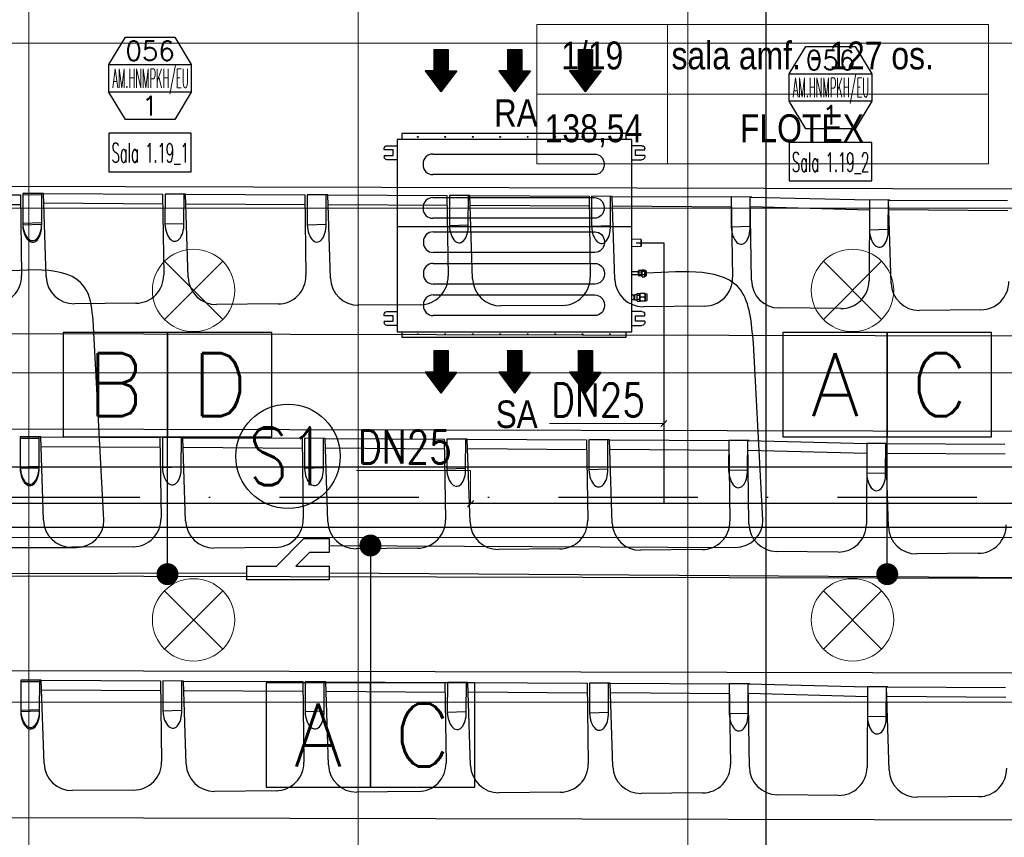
# Model space of a CAD drawing. Header units: millimetres. Extents: x -32221 to 212500, y 31663 to 93766.
# Tile 288 of 340: x 82666 to 86252, y 57621 to 60599. Entities that reach past the tile are written whole.
import ezdxf
from ezdxf.enums import TextEntityAlignment as Align

# ---------------------------------------------------------------- set-up
doc = ezdxf.new("R2010")
doc.units = ezdxf.units.MM
doc.linetypes.add('DASHDOTX2', pattern=[50.8, 25.4, -12.7, 0, -12.7])
for name, color, linetype in [('DVM_INDOOR', 104, 'Continuous'), ('DVM_INOUT_MARK', 3, 'Continuous'), ('DVM_INOUT_NAME', 7, 'Continuous'), ('DVM_JOINT', 1, 'Continuous'), ('DVM_PIPE', 3, 'Continuous'), ('DVM_PIPE_MARK', 6, 'Continuous'), ('osie', 250, 'Continuous'), ('Sciany', 250, 'Continuous'), ('skropliny', 5, 'Continuous'), ('Wyposazenie', 250, 'Continuous')]:
    doc.layers.add(name, color=color, linetype=linetype)
for name, color, linetype, lineweight in [('DVM_PMAT_MARK', 6, 'Continuous', 25), ('kasetony', 42, 'Continuous', 5), ('lampy', 30, 'Continuous', 9), ('opis', 250, 'Continuous', 15), ('Opisy', 250, 'Continuous', 13)]:
    doc.layers.add(name, color=color, linetype=linetype, lineweight=lineweight)
doc.styles.add('DVM_DEFAULT', font='romans.shx', dxfattribs={"bigfont": 'whgtxt.shx'})
doc.styles.get("Standard").update_dxf_attribs({"font": 'ARIALN.TTF'})

# ---------------------------------------------------------------- blocks, each defined once
blk = doc.blocks.new('INOUT_MARK')
at = {"layer": 'DVM_INOUT_MARK', "color": 0}
for p, q in [((-600, 1560), (600, 1560)), ((600, 1160), (-600, 1160))]:
    blk.add_line(p, q, dxfattribs=at)
blk.add_lwpolyline([(-360, 1960), (360, 1960), (600, 1560), (600, 1160), (360, 760), (-360, 760), (-600, 1160), (-600, 1560), (-360, 1960)], dxfattribs=at)
at = {"layer": 'DVM_INOUT_NAME'}
blk.add_lwpolyline([(-600, 0), (600, 0), (600, 560), (-600, 560)], close=True, dxfattribs=at)
at = {"layer": 'DVM_INOUT_MARK', "color": 0, "style": 'DVM_DEFAULT'}
for tag, p in [('CAP', (0, 1760)), ('NO', (0, 960))]:
    blk.add_attdef(tag, text='', height=280, dxfattribs=at).set_placement(p, align=Align.MIDDLE_CENTER)
for tag, width, p, p2 in [('MNAME', 0.53094, (-549, 1220), (563, 1220)), ('QTY', 0.517418, (710, 1220), (1089, 1220))]:
    blk.add_attdef(tag, text='', height=280, dxfattribs=dict(at, width=width)).set_placement(p, p2, align=Align.FIT)
at = {"layer": 'DVM_INOUT_NAME', "style": 'DVM_DEFAULT', "width": 1.097081}
blk.add_attdef('INAME', text='', height=280, dxfattribs=at).set_placement((-562, 134), (564, 134), align=Align.FIT)
blk = doc.blocks.new('AC_RF')
at = {"layer": 'DVM_JOINT'}
blk.add_lwpolyline([(-150, 25), (-150, -25), (-42.3, -25), (57.7, -125), (150, -125), (150, -75), (78.4, -75), (28.4, -25), (150, -25), (150, 25), (-150, 25)], dxfattribs=at)
blk = doc.blocks.new('PIPE_MARK_LG')
at = {"layer": 'DVM_PIPE_MARK', "color": 0}
for p, q in [((0, 190), (-380, 190)), ((-380, 190), (-380, -190)), ((380, 190), (0, 190)), ((0, 190), (0, -190)), ((0, -190), (0, 190)), ((380, -190), (380, 190)), ((-380, -190), (0, -190)), ((0, -190), (380, -190))]:
    blk.add_line(p, q, dxfattribs=at)
at = {"layer": 'DVM_PIPE_MARK', "color": 0, "style": 'DVM_DEFAULT'}
for tag, p in [('L', (-190, 0)), ('G', (190, 0))]:
    blk.add_attdef(tag, text='', height=230, dxfattribs=at).set_placement(p, align=Align.MIDDLE)
blk = doc.blocks.new('PMAT_MARK')
at = {"layer": 'DVM_PMAT_MARK'}
blk.add_circle((0, 0), 190, dxfattribs=at)
at = {"layer": 'DVM_PMAT_MARK', "style": 'DVM_DEFAULT', "width": 0.8}
blk.add_attdef('$SYM', text='', height=210, dxfattribs=at).set_placement((0, 0), align=Align.MIDDLE)
blk = doc.blocks.new('Direction')
at = {"layer": 'DVM_INDOOR', "color": 1}
for p, q in [((-35, 693.8), (35, 693.8)), ((-35, 693.8), (-35, 588.8)), ((35, 693.8), (35, 588.8)), ((-35, 588.8), (-77, 588.8)), ((-77, 588.8), (0, 487.3)), ((77, 588.8), (0, 487.3)), ((35, 588.8), (77, 588.8))]:
    blk.add_line(p, q, dxfattribs=at)
blk = doc.blocks.new('ID_D_G_D_1_T')
at = {"layer": 'DVM_INDOOR'}
h = blk.add_hatch(dxfattribs=at)
h.set_pattern_fill('ANSI31', color=1, scale=0.75)
h.set_pattern_definition([(45, (-97.4602, 125.541), (-1.683798, 1.683798), [])])
h.paths.add_polyline_path([(-265.5, 522.6), (-207.8, 598.7), (-239.3, 598.7), (-239.3, 677.4), (-291.8, 677.4), (-291.8, 598.7), (-323.3, 598.7)])
h = blk.add_hatch(dxfattribs=at)
h.set_pattern_fill('ANSI31', color=1, scale=0.75)
h.set_pattern_definition([(45, (2.5398, 125.541), (-1.683798, 1.683798), [])])
h.paths.add_polyline_path([(2.5, 522.6), (60.3, 598.7), (28.8, 598.7), (28.8, 677.4), (-23.7, 677.4), (-23.7, 598.7), (-55.2, 598.7)])
h = blk.add_hatch(dxfattribs=at)
h.set_pattern_fill('ANSI31', color=1, scale=0.75)
h.set_pattern_definition([(45, (102.5398, 125.541), (-1.683798, 1.683798), [])])
h.paths.add_polyline_path([(260.1, 522.6), (317.8, 598.7), (286.3, 598.7), (286.3, 677.4), (233.8, 677.4), (233.8, 598.7), (202.3, 598.7)])
h = blk.add_hatch(dxfattribs=at)
h.set_pattern_fill('ANSI31', color=1, scale=0.75)
h.set_pattern_definition([(45, (-97.4602, -971.7816), (-1.683798, 1.683798), [])])
h.paths.add_polyline_path([(-265.5, -574.8), (-207.8, -498.6), (-239.3, -498.6), (-239.3, -419.9), (-291.8, -419.9), (-291.8, -498.6), (-323.3, -498.6)])
h = blk.add_hatch(dxfattribs=at)
h.set_pattern_fill('ANSI31', color=1, scale=0.75)
h.set_pattern_definition([(45, (2.5398, -971.7816), (-1.683798, 1.683798), [])])
h.paths.add_polyline_path([(2.5, -574.8), (60.3, -498.6), (28.8, -498.6), (28.8, -419.9), (-23.7, -419.9), (-23.7, -498.6), (-55.2, -498.6)])
h = blk.add_hatch(dxfattribs=at)
h.set_pattern_fill('ANSI31', color=1, scale=0.75)
h.set_pattern_definition([(45, (102.5398, -971.7816), (-1.683798, 1.683798), [])])
h.paths.add_polyline_path([(260.1, -574.8), (317.8, -498.6), (286.3, -498.6), (286.3, -419.9), (233.8, -419.9), (233.8, -498.6), (202.3, -498.6)])
at = {"layer": 'DVM_INDOOR', "color": 0}
for p, q in [((409, 371), (-408.6, 371)), ((-408.6, 371), (-408.6, 349.2)), ((409, 349.2), (409, 371)), ((-462.2, 326.6), (-424.9, 326.6)), ((-424.9, 349.2), (-424.9, -350.8)), ((429, 349.2), (-424.9, 349.2)), ((429, 275.6), (429, 349.2)), ((466.4, 326.6), (429, 326.6)), ((-472.2, 311.1), (-472.2, 316.6)), ((-439.2, 311.1), (-472.2, 311.1)), ((-472.2, 291.1), (-472.2, 285.6)), ((-472.2, 291.1), (-439.2, 291.1)), ((-439.2, 291.1), (-439.2, 311.1)), ((-295.6, 296.3), (293.4, 296.3)), ((443.3, 291.1), (443.3, 311.1)), ((443.3, 311.1), (476.4, 311.1)), ((473.4, 291.1), (443.3, 291.1)), ((476.4, 291.1), (473.4, 291.1)), ((476.4, 311.1), (476.4, 316.6)), ((476.4, 291.1), (476.4, 285.6)), ((-424.9, 275.6), (-462.2, 275.6)), ((-330.7, 261.2), (-330.7, 256.2)), ((328.5, 261.2), (328.5, 256.2)), ((429, -350.8), (429, 275.6)), ((429, 275.6), (466.4, 275.6)), ((293.4, 221.1), (-295.6, 221.1)), ((-295.6, 137.3), (293.4, 137.3)), ((-330.7, 102.2), (-330.7, 97.2)), ((328.5, 102.2), (328.5, 97.2)), ((293.4, 62.1), (-295.6, 62.1)), ((429, 31.3), (-424.9, 31.3)), ((-294.4, 12.9), (294.6, 12.9)), ((-329.5, -22.2), (-329.5, -27.2)), ((329.8, -22.2), (329.8, -27.2)), ((462.8, -14.8), (429, -13.6)), ((462.8, -14.8), (462.8, -27.3)), ((462.8, -27.3), (462.8, -39.9)), ((463.8, -15.8), (463.8, -38.9)), ((294.6, -62.3), (-294.4, -62.3)), ((429, -41.1), (462.8, -39.9)), ((-294.4, -102.1), (294.6, -102.1)), ((-329.5, -137.2), (-329.5, -142.2)), ((329.8, -137.2), (329.8, -142.2)), ((453.4, -133.2), (429, -133)), ((429, -142.7), (453.4, -142.7)), ((429, -142.7), (453.4, -142.7)), ((453.4, -130.3), (453.4, -130.8)), ((453.4, -137.4), (453.4, -130.8)), ((453.4, -137.4), (453.4, -130.8)), ((453.4, -142.7), (453.4, -133.2)), ((453.4, -142.7), (453.4, -133.2)), ((453.4, -142.7), (453.4, -133.2)), ((453.4, -137.4), (453.4, -138.4)), ((453.4, -145), (453.4, -138.4)), ((465.4, -128.1), (454.7, -128.1)), ((454.7, -133), (465.4, -133)), ((465.4, -142.8), (454.7, -142.8)), ((466.8, -126), (465.4, -127.4)), ((465.4, -128.2), (465.4, -127.4)), ((465.4, -148.4), (465.4, -128.2)), ((467.6, -125.3), (475.7, -125.3)), ((467.6, -130.2), (475.7, -130.2)), ((467.6, -142.8), (475.7, -142.8)), ((477.9, -127.4), (476.5, -126)), ((483.4, -130.4), (477.9, -127.4)), ((477.9, -128.2), (477.9, -127.4)), ((477.9, -148.4), (477.9, -128.2)), ((483.4, -145.4), (483.4, -130.4)), ((294.6, -177.3), (-294.4, -177.3)), ((453.4, -145), (453.4, -145.5)), ((465.4, -147.7), (454.7, -147.7)), ((465.4, -148.4), (466.8, -149.8)), ((467.6, -150.5), (475.7, -150.5)), ((476.5, -149.8), (477.9, -148.4)), ((477.9, -148.4), (483.4, -145.4)), ((448.6, -218.9), (448.6, -212)), ((448.6, -212), (458.6, -212)), ((458.6, -212), (458.6, -218.9)), ((459.4, -212.2), (458.9, -212.7)), ((458.9, -238.7), (458.9, -212.7)), ((476.3, -212.2), (461.5, -212.2)), ((476.3, -212.2), (461.5, -212.2)), ((478.9, -212.7), (478.4, -212.2)), ((484.9, -213.7), (478.9, -212.7)), ((478.9, -238.7), (478.9, -212.7)), ((484.9, -237.7), (484.9, -213.7)), ((-294.4, -217.1), (294.6, -217.1)), ((438.3, -218), (429, -217.9)), ((429, -233.9), (438.3, -233.9)), ((429, -233.9), (438.3, -233.9)), ((440.3, -216.4), (438.3, -218)), ((438.3, -225.9), (438.3, -218)), ((438.3, -233.9), (438.3, -218)), ((438.3, -233.9), (438.3, -225.9)), ((438.3, -233.9), (440.3, -235.4)), ((448.6, -216.4), (440.3, -216.4)), ((440.3, -235.4), (440.3, -216.4)), ((440.3, -235.4), (448.6, -235.4)), ((458.6, -218.9), (448.6, -218.9)), ((448.6, -232.8), (448.6, -218.9)), ((448.6, -232.8), (458.6, -232.8)), ((448.6, -239.7), (448.6, -232.8)), ((448.6, -239.7), (458.6, -239.7)), ((458.9, -216.3), (458.6, -216.3)), ((458.6, -218.9), (458.6, -232.8)), ((458.6, -232.8), (458.6, -239.7)), ((458.6, -235.3), (458.9, -235.3)), ((458.9, -238.7), (459.4, -239.2)), ((476.3, -225.7), (461.5, -225.7)), ((476.3, -239.2), (461.5, -239.2)), ((478.4, -239.2), (478.9, -238.7)), ((478.9, -238.7), (484.9, -237.7)), ((-462.2, -277.2), (-424.9, -277.2)), ((-329.5, -252.2), (-329.5, -257.2)), ((329.8, -252.2), (329.8, -257.2)), ((466.4, -277.2), (429, -277.2)), ((-472.2, -292.7), (-472.2, -287.2)), ((-439.2, -292.7), (-472.2, -292.7)), ((-472.2, -312.7), (-472.2, -318.2)), ((-472.2, -312.7), (-439.2, -312.7)), ((-439.2, -312.7), (-439.2, -292.7)), ((294.6, -292.3), (-294.4, -292.3)), ((443.3, -312.7), (443.3, -292.7)), ((443.3, -292.7), (476.4, -292.7)), ((473.4, -312.7), (443.3, -312.7)), ((476.4, -312.7), (473.4, -312.7)), ((476.4, -292.7), (476.4, -287.2)), ((476.4, -312.7), (476.4, -318.2)), ((-424.9, -328.2), (-462.2, -328.2)), ((-424.9, -350.8), (429, -350.8)), ((-408.6, -350.8), (-408.6, -371)), ((409, -371), (409, -351.3)), ((429, -328.2), (466.4, -328.2)), ((-408.6, -371), (-408.1, -371)), ((-408.1, -371), (409, -371))]:
    blk.add_line(p, q, dxfattribs=at)
for centre in [(-349.9, 358.4), (-249.9, 358.4), (-149.9, 358.4), (-49.9, 358.4), (50.1, 358.4), (150.1, 358.4), (250.1, 358.4), (350.1, 358.4), (-349.9, -360), (-249.9, -360), (-149.9, -360), (-49.9, -360), (50.1, -360), (150.1, -360), (250.1, -360), (350.1, -360)]:
    blk.add_circle(centre, 1.6, dxfattribs=at)
at = {"layer": 'DVM_INDOOR', "color": 0, "extrusion": (0, 0, -1)}
for centre, radius, start, end in [((462.2, 316.6), 10, 0, 90), ((-466.4, 316.6), 10, 90, 180), ((-293.4, 261.2), 35.1, 90, 180), ((462.2, 285.6), 10, 270, 0), ((-293.4, 256.2), 35.1, 180, 270), ((-466.4, 285.6), 10, 180, 270), ((-293.4, 102.2), 35.1, 90, 180), ((-293.4, 97.2), 35.1, 180, 270), ((-294.6, -22.2), 35.1, 90, 180), ((-294.6, -27.2), 35.1, 180, 270), ((-294.6, -137.2), 35.1, 90, 180), ((-294.6, -142.2), 35.1, 180, 270), ((-294.6, -252.2), 35.1, 90, 180), ((462.2, -287.2), 10, 0, 90), ((-294.6, -257.2), 35.1, 180, 270), ((-466.4, -287.2), 10, 90, 180), ((462.2, -318.2), 10, 270, 0), ((-466.4, -318.2), 10, 180, 270), ((-409.5, -351.3), 0.5, 360, 90)]:
    blk.add_arc(centre, radius, start, end, dxfattribs=at)
at = {"layer": 'DVM_INDOOR', "color": 0}
for centre, radius, start, end in [((-295.6, 261.2), 35.1, 90, 180), ((-295.6, 256.2), 35.1, 180, 270), ((-295.6, 102.2), 35.1, 90, 180), ((-295.6, 97.2), 35.1, 180, 270), ((-294.4, -22.2), 35.1, 90, 180), ((-294.4, -27.2), 35.1, 180, 270), ((462.8, -15.8), 1, 0, 88.2), ((462.8, -38.9), 1, 271.8, 0), ((-294.4, -137.2), 35.1, 90, 180), ((-294.4, -142.2), 35.1, 180, 270), ((-294.4, -252.2), 35.1, 90, 180), ((-294.4, -257.2), 35.1, 180, 270)]:
    blk.add_arc(centre, radius, start, end, dxfattribs=at)
for points, knots in [([(454.7, -128.1), (454.7, -128.1), (454.6, -128.1), (454.4, -128.1), (454, -128.3), (453.7, -128.5), (453.6, -128.8), (453.5, -129.1), (453.4, -129.4), (453.4, -129.8), (453.4, -130.1), (453.4, -130.3)], [0, 0, 0, 0, 0.000013, 0.069041, 0.139275, 0.284826, 0.389711, 0.496275, 0.619531, 0.743075, 1, 1, 1, 1]), ([(453.4, -130.8), (453.4, -131), (453.4, -131.3), (453.4, -131.7), (453.5, -132), (453.6, -132.3), (453.8, -132.6), (454.1, -132.9), (454.4, -133), (454.6, -133), (454.7, -133), (454.7, -133)], [0, 0, 0, 0, 0.239182, 0.362776, 0.485496, 0.613466, 0.749358, 0.877858, 0.939112, 0.970034, 1, 1, 1, 1]), ([(454.7, -133), (454.7, -133), (454.6, -133), (454.4, -133.1), (454.1, -133.3), (453.8, -133.8), (453.6, -134.3), (453.5, -134.9), (453.4, -135.6), (453.4, -136.4), (453.4, -137), (453.4, -137.4)], [0, 0, 0, 0, 0.029886, 0.060825, 0.121941, 0.2487, 0.371948, 0.49607, 0.618809, 0.742992, 1, 1, 1, 1]), ([(453.4, -138.4), (453.4, -138.8), (453.4, -139.4), (453.4, -140.2), (453.5, -140.8), (453.6, -141.5), (453.8, -142.1), (454.1, -142.5), (454.4, -142.8), (454.6, -142.8), (454.7, -142.8), (454.7, -142.8)], [0, 0, 0, 0, 0.239, 0.36254, 0.485088, 0.61328, 0.74929, 0.877829, 0.939097, 0.970051, 1, 1, 1, 1]), ([(454.7, -142.8), (454.6, -142.8), (454.5, -142.8), (454.3, -142.9), (454, -143), (453.7, -143.3), (453.6, -143.5), (453.5, -143.8), (453.4, -144.1), (453.4, -144.5), (453.4, -144.8), (453.4, -145)], [0, 0, 0, 0, 0.033947, 0.069512, 0.139705, 0.28517, 0.390004, 0.496517, 0.619714, 0.743198, 1, 1, 1, 1]), ([(467.6, -125.3), (466.6, -126.1), (465.9, -126.9), (465.9, -128.6), (466.6, -129.4), (467.6, -130.2)], [0, 0, 0, 0, 0.5, 0.5, 1, 1, 1, 1]), ([(467.6, -130.2), (467.1, -131.2), (466.7, -132.2), (466.1, -134.3), (465.9, -135.4), (465.9, -138.7), (466.6, -140.8), (467.6, -142.8)], [0, 0, 0, 0, 0.25, 0.25, 0.5, 0.5, 1, 1, 1, 1]), ([(467.6, -142.8), (467.1, -143.4), (466.7, -144), (466.1, -145.3), (465.9, -146), (465.9, -148), (466.6, -149.3), (467.6, -150.5)], [0, 0, 0, 0, 0.25, 0.25, 0.5, 0.5, 1, 1, 1, 1]), ([(475.7, -130.2), (476.7, -129.4), (477.4, -128.6), (477.4, -126.9), (476.7, -126.1), (475.7, -125.3)], [0, 0, 0, 0, 0.5, 0.5, 1, 1, 1, 1]), ([(475.7, -142.8), (476.2, -141.8), (476.6, -140.8), (477.2, -138.7), (477.4, -137.6), (477.4, -134.3), (476.7, -132.2), (475.7, -130.2)], [0, 0, 0, 0, 0.25, 0.25, 0.5, 0.5, 1, 1, 1, 1]), ([(475.7, -150.5), (476.2, -149.9), (476.6, -149.3), (477.2, -148), (477.4, -147.3), (477.4, -145.3), (476.7, -144), (475.7, -142.8)], [0, 0, 0, 0, 0.25, 0.25, 0.5, 0.5, 1, 1, 1, 1]), ([(453.4, -145.5), (453.4, -145.7), (453.4, -146), (453.4, -146.4), (453.5, -146.7), (453.6, -147.1), (453.8, -147.4), (454.1, -147.6), (454.4, -147.7), (454.6, -147.7), (454.7, -147.7), (454.7, -147.7)], [0, 0, 0, 0, 0.239181, 0.362773, 0.485493, 0.613462, 0.749353, 0.877854, 0.939109, 0.970033, 1, 1, 1, 1]), ([(461.5, -212.2), (461.4, -212.2), (461.2, -212.2), (460.9, -212.2), (460.8, -212.2), (460.6, -212.2), (460.6, -212.2), (460.4, -212.2), (460.3, -212.2), (460.1, -212.2), (459.8, -212.2), (459.7, -212.2), (459.5, -212.2), (459.5, -212.2), (459.5, -212.2), (459.4, -212.2), (459.4, -212.2), (459.4, -212.2), (459.4, -212.2), (459.4, -212.2)], [0, 0, 0, 0, 0.125462, 0.125462, 0.250924, 0.250924, 0.313655, 0.313655, 0.376386, 0.501849, 0.501849, 0.752773, 0.752773, 0.878235, 0.878235, 0.940966, 0.972332, 0.972332, 1, 1, 1, 1]), ([(461.5, -225.7), (460.9, -224.7), (460.4, -223.6), (459.7, -221.4), (459.4, -220.2), (459.4, -216.6), (460.3, -214.4), (461.5, -212.2)], [0, 0, 0, 0, 0.25, 0.25, 0.5, 0.5, 1, 1, 1, 1]), ([(460.1, -212.2), (460.2, -212.2), (460.2, -212.2), (460.4, -212.2), (460.4, -212.2), (460.4, -212.2), (460.5, -212.2), (460.6, -212.2), (460.8, -212.2), (460.9, -212.2), (461.2, -212.2), (461.4, -212.2), (461.5, -212.2)], [0, 0, 0, 0, 0.181781, 0.181781, 0.249966, 0.249966, 0.318151, 0.454521, 0.454521, 0.72726, 0.72726, 1, 1, 1, 1]), ([(476.3, -225.7), (477, -224.7), (477.5, -223.6), (478.2, -221.4), (478.4, -220.2), (478.4, -216.6), (477.6, -214.4), (476.3, -212.2)], [0, 0, 0, 0, 0.25, 0.25, 0.5, 0.5, 1, 1, 1, 1]), ([(476.3, -212.2), (476.5, -212.2), (476.6, -212.2), (476.9, -212.2), (477.1, -212.2), (477.2, -212.2), (477.3, -212.2), (477.4, -212.2), (477.6, -212.2), (477.8, -212.2), (478, -212.2), (478.2, -212.2), (478.3, -212.2), (478.4, -212.2), (478.4, -212.2), (478.4, -212.2), (478.4, -212.2), (478.4, -212.2), (478.4, -212.2), (478.4, -212.2), (478.4, -212.2), (478.4, -212.2), (478.3, -212.2), (478.2, -212.2), (478, -212.2), (477.8, -212.2), (477.7, -212.2), (477.5, -212.2), (477.5, -212.2), (477.4, -212.2), (477.3, -212.2), (477.2, -212.2), (477.1, -212.2), (476.9, -212.2), (476.6, -212.2), (476.5, -212.2), (476.3, -212.2)], [0, 0, 0, 0, 0.0625, 0.0625, 0.125, 0.125, 0.15625, 0.15625, 0.1875, 0.25, 0.25, 0.375, 0.375, 0.4375, 0.4375, 0.46875, 0.484375, 0.484375, 0.5, 0.5, 0.5625, 0.5625, 0.625, 0.625, 0.75, 0.75, 0.8125, 0.8125, 0.828125, 0.828125, 0.84375, 0.875, 0.875, 0.9375, 0.9375, 1, 1, 1, 1]), ([(461.5, -239.2), (460.9, -238.2), (460.4, -237.1), (459.7, -234.9), (459.4, -233.7), (459.4, -230.1), (460.3, -227.9), (461.5, -225.7)], [0, 0, 0, 0, 0.25, 0.25, 0.5, 0.5, 1, 1, 1, 1]), ([(459.4, -239.2), (459.4, -239.2), (459.4, -239.2), (459.4, -239.2), (459.4, -239.2), (459.5, -239.2), (459.5, -239.2), (459.5, -239.2), (459.7, -239.2), (459.8, -239.2), (460.1, -239.2), (460.3, -239.2), (460.4, -239.2), (460.6, -239.2), (460.6, -239.2), (460.8, -239.2), (460.9, -239.2), (461.2, -239.2), (461.4, -239.2), (461.5, -239.2)], [0, 0, 0, 0, 0.027668, 0.027668, 0.059034, 0.121765, 0.121765, 0.247227, 0.247227, 0.498151, 0.498151, 0.623614, 0.686345, 0.686345, 0.749076, 0.749076, 0.874538, 0.874538, 1, 1, 1, 1]), ([(476.3, -239.2), (477, -238.2), (477.5, -237.1), (478.2, -234.9), (478.4, -233.7), (478.4, -230.1), (477.6, -227.9), (476.3, -225.7)], [0, 0, 0, 0, 0.25, 0.25, 0.5, 0.5, 1, 1, 1, 1]), ([(478.4, -239.2), (478.4, -239.2), (478.4, -239.2), (478.4, -239.2), (478.4, -239.2), (478.4, -239.2), (478.4, -239.2), (478.3, -239.2), (478.2, -239.2), (478, -239.2), (477.8, -239.2), (477.6, -239.2), (477.4, -239.2), (477.3, -239.2), (477.2, -239.2), (477.1, -239.2), (476.9, -239.2), (476.6, -239.2), (476.5, -239.2), (476.3, -239.2)], [0, 0, 0, 0, 0.027668, 0.027668, 0.059034, 0.121765, 0.121765, 0.247227, 0.247227, 0.498151, 0.498151, 0.623614, 0.686345, 0.686345, 0.749076, 0.749076, 0.874538, 0.874538, 1, 1, 1, 1])]:
    blk.add_open_spline(points, degree=3, knots=knots, dxfattribs=at)
for points in [[(467.6, -150.5), (467.3, -150.3), (467, -150), (466.8, -149.8)], [(476.5, -149.8), (476.3, -150), (476, -150.3), (475.7, -150.5)]]:
    blk.add_open_spline(points, degree=3, dxfattribs=at)
at = {"layer": 'DVM_INDOOR', "xscale": 0.75, "yscale": 0.75, "zscale": 0.75}
for p in [(-265.5, 157.1), (2.5, 157.1), (260.1, 157.1), (-265.5, -940.3), (2.5, -940.3), (260.1, -940.3)]:
    blk.add_blockref('Direction', p, dxfattribs=at)
at = {"layer": 'DVM_INDOOR', "color": 2}
for s, p in [('RA', (86.6, 365.9)), ('SA', (86.6, -731.4))]:
    blk.add_text(s, height=100, dxfattribs=at).set_placement(p, align=Align.BOTTOM_RIGHT)

msp = doc.modelspace()

# ---------------------------------------------------------------- linework, layer by layer
at = {"layer": 'DVM_PIPE'}
for points in [[(81615.46, 58676.521), (82873.086, 58676.521, 0.41421356), (82973.086, 58776.521), (82933.827, 59503.872)], [(83793.555, 58684.103), (85273.086, 58676.521, 0.41421356), (85373.086, 58776.521), (85338.336, 59420.327)], [(83793.555, 58583.711), (87977.405, 58556.79, 0.41421356), (88077.405, 58656.79), (88038.213, 59365.781)]]:
    msp.add_lwpolyline(points, format="xyb", dxfattribs=at)
msp.add_lwpolyline([(81615.46, 58579.334), (83493.555, 58583.711)], dxfattribs=at)
for points in [[(82933.827, 59503.872), (82911.563, 59609.195), (82549.561, 59675.378)], [(85338.336, 59420.327), (85292.12, 59613.987), (84949.561, 59675.378)]]:
    msp.add_spline(points, degree=3, dxfattribs=at)
at = {"layer": 'DVM_PIPE_MARK'}
for p, q in [((83204.504, 58579.334), (83204.504, 59079.334)), ((85825.991, 58579.334), (85825.991, 59079.334)), ((83943.555, 58683.711), (83943.555, 58183.711))]:
    msp.add_line(p, q, dxfattribs=at)
at = {"layer": 'DVM_PIPE_MARK', "const_width": 40}
for points in [[(83923.555, 58683.711, -1), (83963.555, 58683.711, -1), (83963.555, 58683.711, -1)], [(83184.504, 58579.334, -1), (83224.504, 58579.334, -1), (83224.504, 58579.334, -1)], [(85805.991, 58579.334, -1), (85845.991, 58579.334, -1), (85845.991, 58579.334, -1)]]:
    msp.add_lwpolyline(points, format="xyb", close=True, dxfattribs=at)
at = {"layer": 'kasetony'}
for p, q in [((82699.475, 60512.853), (82699.475, 61112.853)), ((82699.475, 61112.853), (82699.475, 60512.853)), ((83899.475, 60512.853), (83899.475, 61112.853)), ((83899.475, 61112.853), (83899.475, 60512.853)), ((85099.475, 60512.853), (85099.475, 61112.853)), ((85099.475, 61112.853), (85099.475, 60512.853)), ((81499.475, 60512.853), (82699.475, 60512.853)), ((82699.475, 60512.853), (81499.475, 60512.853)), ((82699.475, 60512.853), (83899.475, 60512.853)), ((82699.475, 59912.853), (82699.475, 60512.853)), ((82699.475, 60512.853), (82699.475, 59912.853)), ((83899.475, 60512.853), (82699.475, 60512.853)), ((83899.475, 60512.853), (85099.475, 60512.853)), ((83899.475, 59912.853), (83899.475, 60512.853)), ((83899.475, 60512.853), (83899.475, 59912.853)), ((85099.475, 60512.853), (83899.475, 60512.853)), ((85099.475, 60512.853), (86299.475, 60512.853)), ((85099.475, 59912.853), (85099.475, 60512.853)), ((85099.475, 60512.853), (85099.475, 59912.853)), ((86299.475, 60512.853), (85099.475, 60512.853)), ((81499.475, 59912.853), (82699.475, 59912.853)), ((82699.475, 59912.853), (81499.475, 59912.853)), ((82699.475, 59912.853), (83899.475, 59912.853)), ((82699.475, 59312.853), (82699.475, 59912.853)), ((82699.475, 59912.853), (82699.475, 59312.853)), ((83899.475, 59912.853), (82699.475, 59912.853)), ((83899.475, 59912.853), (85099.475, 59912.853)), ((83899.475, 59312.853), (83899.475, 59912.853)), ((83899.475, 59912.853), (83899.475, 59312.853)), ((85099.475, 59912.853), (83899.475, 59912.853)), ((85099.475, 59912.853), (86299.475, 59912.853)), ((85099.475, 59312.853), (85099.475, 59912.853)), ((85099.475, 59912.853), (85099.475, 59312.853)), ((86299.475, 59912.853), (85099.475, 59912.853)), ((81499.475, 59312.853), (82699.475, 59312.853)), ((82699.475, 59312.853), (81499.475, 59312.853)), ((82699.475, 59312.853), (83899.475, 59312.853)), ((82699.475, 58712.853), (82699.475, 59312.853)), ((82699.475, 59312.853), (82699.475, 58712.853)), ((83899.475, 59312.853), (82699.475, 59312.853)), ((83899.475, 59312.853), (85099.475, 59312.853)), ((83899.475, 58712.853), (83899.475, 59312.853)), ((83899.475, 59312.853), (83899.475, 58712.853)), ((85099.475, 59312.853), (83899.475, 59312.853)), ((85099.475, 59312.853), (86299.475, 59312.853)), ((85099.475, 58712.853), (85099.475, 59312.853)), ((85099.475, 59312.853), (85099.475, 58712.853)), ((86299.475, 59312.853), (85099.475, 59312.853)), ((81499.475, 58712.853), (82699.475, 58712.853)), ((82699.475, 58712.853), (81499.475, 58712.853)), ((82699.475, 58712.853), (83899.475, 58712.853)), ((82699.475, 58112.853), (82699.475, 58712.853)), ((82699.475, 58712.853), (82699.475, 58112.853)), ((83899.475, 58712.853), (82699.475, 58712.853)), ((83899.475, 58712.853), (85099.475, 58712.853)), ((83899.475, 58112.853), (83899.475, 58712.853)), ((83899.475, 58712.853), (83899.475, 58112.853)), ((85099.475, 58712.853), (83899.475, 58712.853)), ((85099.475, 58712.853), (86299.475, 58712.853)), ((85099.475, 58112.853), (85099.475, 58712.853)), ((85099.475, 58712.853), (85099.475, 58112.853)), ((86299.475, 58712.853), (85099.475, 58712.853)), ((81499.475, 58112.853), (82699.475, 58112.853)), ((82699.475, 58112.853), (81499.475, 58112.853)), ((82699.475, 58112.853), (83899.475, 58112.853)), ((82699.475, 57512.853), (82699.475, 58112.853)), ((82699.475, 58112.853), (82699.475, 57512.853)), ((83899.475, 58112.853), (82699.475, 58112.853)), ((83899.475, 58112.853), (85099.475, 58112.853)), ((83899.475, 57512.853), (83899.475, 58112.853)), ((83899.475, 58112.853), (83899.475, 57512.853)), ((85099.475, 58112.853), (83899.475, 58112.853)), ((85099.475, 58112.853), (86299.475, 58112.853)), ((85099.475, 57512.853), (85099.475, 58112.853)), ((85099.475, 58112.853), (85099.475, 57512.853)), ((86299.475, 58112.853), (85099.475, 58112.853))]:
    msp.add_line(p, q, dxfattribs=at)
at = {"layer": 'lampy'}
for p, q in [((83193.409, 59718.919), (83405.542, 59506.787)), ((83405.542, 59718.919), (83193.409, 59506.787)), ((85593.409, 59718.919), (85805.542, 59506.787)), ((85805.542, 59718.919), (85593.409, 59506.787)), ((83193.409, 58518.919), (83405.542, 58306.787)), ((83405.542, 58518.919), (83193.409, 58306.787)), ((85593.409, 58518.919), (85805.542, 58306.787)), ((85805.542, 58518.919), (85593.409, 58306.787))]:
    msp.add_line(p, q, dxfattribs=at)
for centre in [(83299.475, 59612.853), (85699.475, 59612.853), (83299.475, 58412.853), (85699.475, 58412.853)]:
    msp.add_circle(centre, 150, dxfattribs=at)
at = {"layer": 'opis'}
for p, q in [((85000.799, 59117.068), (85023.269, 59139.538)), ((84596.199, 59128.303), (85012.04, 59128.303)), ((83892.599, 58956.552), (84308.44, 58956.552)), ((84308.44, 58956.552), (84308.434, 58836.321)), ((84297.199, 58825.086), (84319.669, 58847.556))]:
    msp.add_line(p, q, dxfattribs=at)
at = {"layer": 'Opisy'}
for p, q in [((85025.244, 60580.836), (85025.244, 60073.652)), ((84549.197, 60327.244), (86195.237, 60327.244))]:
    msp.add_line(p, q, dxfattribs=at)
msp.add_lwpolyline([(84549.197, 60580.836), (86195.237, 60580.836), (86195.237, 60073.652), (84549.197, 60073.652)], close=True, dxfattribs=at)
at = {"layer": 'osie'}
for p, q in [((85384.008, 64401.551), (85384.008, 32871.067)), ((79547.707, 58969.721), (90180.711, 58969.721)), ((90151.003, 58749.721), (79547.532, 58749.721))]:
    msp.add_line(p, q, dxfattribs=at)
at = {"layer": 'osie', "linetype": 'DASHDOTX2', "ltscale": 20}
msp.add_line((79547.619, 58859.721), (90165.857, 58859.721), dxfattribs=at)
at = {"layer": 'Sciany'}
for p, q in [((86310.25, 59982.105), (79642.909, 59997.818)), ((86305.792, 59099.259), (79642.029, 59114.954)), ((86303.718, 58218.936), (79641.152, 58234.628))]:
    msp.add_line(p, q, dxfattribs=at)
at = {"layer": 'skropliny'}
for p, q in [((84912.064, 59786.139), (85012.064, 59786.139)), ((85012.064, 59786.139), (85012.016, 58836.273)), ((87711.095, 58836.139), (79766.042, 58836.534))]:
    msp.add_line(p, q, dxfattribs=at)
at = {"layer": 'Wyposazenie'}
for p, q in [((82234.521, 59962.738), (82668.537, 59960.546)), ((82677.611, 59966.14), (82677.456, 59857.432)), ((82752.44, 59965.762), (82677.611, 59966.14)), ((82746.242, 59859.655), (82746.778, 59965.79)), ((82752.44, 59965.762), (83186.456, 59963.57)), ((82762.227, 59662.882), (82752.44, 59965.762)), ((83186.456, 59963.57), (83190.76, 59669.751)), ((83195.522, 59963.524), (83195.367, 59854.816)), ((83195.522, 59963.524), (83195.367, 59854.816)), ((83264.689, 59963.175), (83195.522, 59963.524)), ((83270.35, 59963.146), (83195.522, 59963.524)), ((83264.153, 59857.039), (83264.689, 59963.175)), ((83264.153, 59857.039), (83264.689, 59963.175)), ((83270.35, 59963.146), (83704.367, 59960.954)), ((83280.138, 59660.267), (83270.35, 59963.146)), ((83704.367, 59960.954), (83708.671, 59667.136)), ((83713.433, 59960.909), (83713.278, 59852.201)), ((83713.433, 59960.909), (83713.278, 59852.201)), ((83782.6, 59960.559), (83713.433, 59960.909)), ((83788.261, 59960.531), (83713.433, 59960.909)), ((82235.8, 59928.315), (82669.055, 59925.185)), ((82668.537, 59960.546), (82672.841, 59666.727)), ((82677.603, 59960.5), (82677.448, 59851.792)), ((82746.77, 59960.151), (82677.603, 59960.5)), ((82746.234, 59854.015), (82746.77, 59960.151)), ((82753.719, 59931.34), (83186.974, 59928.21)), ((83271.63, 59928.724), (83704.885, 59925.594)), ((83782.064, 59854.424), (83782.6, 59960.559)), ((83782.064, 59854.424), (83782.6, 59960.559)), ((83788.261, 59960.531), (84222.278, 59958.339)), ((83798.049, 59657.651), (83788.261, 59960.531)), ((83789.541, 59926.109), (84222.796, 59922.979)), ((84222.278, 59958.339), (84226.582, 59664.52)), ((84231.344, 59958.293), (84231.189, 59849.585)), ((84231.344, 59958.293), (84231.189, 59849.585)), ((84300.511, 59957.944), (84231.344, 59958.293)), ((84306.172, 59957.915), (84231.344, 59958.293)), ((84299.975, 59851.808), (84300.511, 59957.944)), ((84299.975, 59851.808), (84300.511, 59957.944)), ((84306.172, 59957.915), (84740.189, 59955.723)), ((84315.96, 59655.036), (84306.172, 59957.915)), ((84740.189, 59955.723), (84744.493, 59661.905)), ((84749.255, 59955.677), (84749.1, 59846.97)), ((84749.255, 59955.677), (84749.1, 59846.97)), ((84818.422, 59955.328), (84749.255, 59955.677)), ((84824.083, 59955.3), (84749.255, 59955.677)), ((84817.886, 59849.192), (84818.422, 59955.328)), ((84817.886, 59849.192), (84818.422, 59955.328)), ((84824.083, 59955.3), (85258.1, 59953.108)), ((84833.871, 59652.42), (84824.083, 59955.3)), ((85258.1, 59953.108), (85257.945, 59844.4)), ((85258.1, 59953.108), (85257.945, 59844.4)), ((85258.1, 59953.108), (85262.404, 59659.289)), ((85327.267, 59952.758), (85258.1, 59953.108)), ((85332.928, 59952.73), (85258.1, 59953.108)), ((85326.731, 59846.623), (85327.267, 59952.758)), ((85326.731, 59846.623), (85327.267, 59952.758)), ((85327.267, 59952.758), (85761.161, 59942.215)), ((85331.225, 59649.747), (85327.267, 59952.758)), ((85761.161, 59942.215), (85759.811, 59648.368)), ((85761.161, 59942.215), (85761.007, 59833.507)), ((85761.161, 59942.215), (85761.007, 59833.507)), ((85830.329, 59941.866), (85761.161, 59942.215)), ((85835.99, 59941.837), (85761.161, 59942.215)), ((85829.793, 59835.73), (85830.329, 59941.866)), ((85829.793, 59835.73), (85830.329, 59941.866)), ((85830.329, 59941.866), (86264.346, 59939.674)), ((85840.116, 59638.986), (85830.329, 59941.866)), ((84307.452, 59923.493), (84740.707, 59920.363)), ((84825.363, 59920.877), (85258.618, 59917.747)), ((85327.884, 59918.318), (85760.999, 59906.852)), ((85831.609, 59907.444), (86264.864, 59904.314)), ((82677.448, 59851.792), (82746.234, 59854.015)), ((82677.456, 59857.432), (82746.242, 59859.655)), ((83195.367, 59854.816), (83264.153, 59857.039)), ((83195.367, 59854.816), (83264.153, 59857.039)), ((83713.278, 59852.201), (83782.064, 59854.424)), ((83713.278, 59852.201), (83782.064, 59854.424)), ((84231.189, 59849.585), (84299.975, 59851.808)), ((84231.189, 59849.585), (84299.975, 59851.808)), ((84749.1, 59846.97), (84817.886, 59849.192)), ((84749.1, 59846.97), (84817.886, 59849.192)), ((85257.945, 59844.4), (85326.731, 59846.623)), ((85257.945, 59844.4), (85326.731, 59846.623)), ((85761.007, 59833.507), (85829.793, 59835.73)), ((85761.007, 59833.507), (85829.793, 59835.73)), ((83089.484, 59566.027), (82865.349, 59563.957)), ((83607.395, 59563.411), (83383.26, 59561.341)), ((84125.306, 59560.796), (83901.171, 59558.726)), ((84643.216, 59558.18), (84419.082, 59556.11)), ((85161.127, 59555.564), (84936.993, 59553.495)), ((85656.557, 59546.612), (85432.424, 59548.855)), ((86167.373, 59542.131), (85943.238, 59540.061)), ((86314.651, 59446.463), (81120.569, 59458.697)), ((82667.972, 59073.675), (82667.818, 58964.968)), ((82667.98, 59079.315), (82667.826, 58970.607)), ((82737.14, 59073.326), (82667.972, 59073.675)), ((82742.809, 59078.937), (82667.98, 59079.315)), ((82736.604, 58967.19), (82737.14, 59073.326)), ((82736.612, 58972.83), (82737.148, 59078.966)), ((82742.809, 59078.937), (83176.826, 59076.745)), ((82752.596, 58776.058), (82742.809, 59078.937)), ((83176.826, 59076.745), (83181.13, 58782.927)), ((83185.891, 59076.7), (83185.737, 58967.992)), ((83185.891, 59076.7), (83185.737, 58967.992)), ((83255.059, 59076.35), (83185.891, 59076.7)), ((83260.72, 59076.322), (83185.891, 59076.7)), ((83254.523, 58970.215), (83255.059, 59076.35)), ((83254.523, 58970.215), (83255.059, 59076.35)), ((83260.72, 59076.322), (83694.737, 59074.13)), ((83270.507, 58773.442), (83260.72, 59076.322)), ((83694.737, 59074.13), (83699.041, 58780.311)), ((83703.802, 59074.084), (83703.648, 58965.376)), ((83703.802, 59074.084), (83703.648, 58965.376)), ((83772.97, 59073.735), (83703.802, 59074.084)), ((83778.631, 59073.706), (83703.802, 59074.084)), ((83772.434, 58967.599), (83772.97, 59073.735)), ((83772.434, 58967.599), (83772.97, 59073.735)), ((83778.631, 59073.706), (84212.648, 59071.514)), ((83788.418, 58770.827), (83778.631, 59073.706)), ((84212.648, 59071.514), (84216.952, 58777.696)), ((84221.713, 59071.469), (84221.559, 58962.761)), ((84221.713, 59071.469), (84221.559, 58962.761)), ((84290.881, 59071.119), (84221.713, 59071.469)), ((84296.542, 59071.091), (84221.713, 59071.469)), ((84290.345, 58964.983), (84290.881, 59071.119)), ((84290.345, 58964.983), (84290.881, 59071.119)), ((84296.542, 59071.091), (84730.558, 59068.899)), ((84306.329, 58768.211), (84296.542, 59071.091)), ((84730.558, 59068.899), (84734.863, 58775.08)), ((84739.624, 59068.853), (84739.47, 58960.145)), ((84739.624, 59068.853), (84739.47, 58960.145)), ((84808.791, 59068.504), (84739.624, 59068.853)), ((84814.453, 59068.475), (84739.624, 59068.853)), ((84808.255, 58962.368), (84808.791, 59068.504)), ((84808.255, 58962.368), (84808.791, 59068.504)), ((84814.453, 59068.475), (85248.469, 59066.283)), ((84824.24, 58765.596), (84814.453, 59068.475)), ((85248.469, 59066.283), (85248.315, 58957.575)), ((85248.469, 59066.283), (85248.315, 58957.575)), ((85248.469, 59066.283), (85252.774, 58772.465)), ((85317.637, 59065.934), (85248.469, 59066.283)), ((85323.298, 59065.905), (85248.469, 59066.283)), ((85317.101, 58959.798), (85317.637, 59065.934)), ((85317.101, 58959.798), (85317.637, 59065.934)), ((85317.637, 59065.934), (85751.531, 59055.391)), ((85321.594, 58762.922), (85317.637, 59065.934)), ((82744.089, 59044.515), (83177.344, 59041.385)), ((83262, 59041.9), (83695.255, 59038.77)), ((83779.911, 59039.284), (84213.165, 59036.154)), ((84297.821, 59036.669), (84731.076, 59033.538)), ((84815.732, 59034.053), (85248.987, 59030.923)), ((85318.254, 59031.494), (85751.368, 59020.027)), ((85751.531, 59055.391), (85750.18, 58761.544)), ((85751.531, 59055.391), (85751.376, 58946.683)), ((85751.531, 59055.391), (85751.376, 58946.683)), ((85820.698, 59055.041), (85751.531, 59055.391)), ((85826.36, 59055.013), (85751.531, 59055.391)), ((85820.162, 58948.906), (85820.698, 59055.041)), ((85820.162, 58948.906), (85820.698, 59055.041)), ((85820.698, 59055.041), (86254.715, 59052.85)), ((85830.486, 58752.162), (85820.698, 59055.041)), ((85821.978, 59020.619), (86255.233, 59017.489)), ((82667.818, 58964.968), (82736.604, 58967.19)), ((82667.826, 58970.607), (82736.612, 58972.83)), ((83185.737, 58967.992), (83254.523, 58970.215)), ((83185.737, 58967.992), (83254.523, 58970.215)), ((83703.648, 58965.376), (83772.434, 58967.599)), ((83703.648, 58965.376), (83772.434, 58967.599)), ((84221.559, 58962.761), (84290.345, 58964.983)), ((84221.559, 58962.761), (84290.345, 58964.983)), ((84739.47, 58960.145), (84808.255, 58962.368)), ((84739.47, 58960.145), (84808.255, 58962.368)), ((85248.315, 58957.575), (85317.101, 58959.798)), ((85248.315, 58957.575), (85317.101, 58959.798)), ((85751.376, 58946.683), (85820.162, 58948.906)), ((85751.376, 58946.683), (85820.162, 58948.906)), ((83079.853, 58679.202), (82855.719, 58677.132)), ((83597.764, 58676.587), (83373.63, 58674.517)), ((84115.675, 58673.971), (83891.54, 58671.901)), ((84633.586, 58671.355), (84409.451, 58669.286)), ((85151.497, 58668.74), (84927.362, 58666.67)), ((85646.927, 58659.787), (85422.794, 58662.031)), ((86157.743, 58655.306), (85933.608, 58653.237)), ((86316.027, 58563.143), (81120.666, 58575.38)), ((82670.109, 58187.519), (82669.955, 58078.812)), ((82670.117, 58193.159), (82669.963, 58084.451)), ((82739.277, 58187.17), (82670.109, 58187.519)), ((82744.946, 58192.781), (82670.117, 58193.159)), ((82738.741, 58081.034), (82739.277, 58187.17)), ((82738.749, 58086.674), (82739.285, 58192.81)), ((82744.946, 58192.781), (83178.962, 58190.589)), ((82754.733, 57889.902), (82744.946, 58192.781)), ((83178.962, 58190.589), (83183.267, 57896.771)), ((83188.028, 58190.544), (83187.874, 58081.836)), ((83188.028, 58190.544), (83187.874, 58081.836)), ((83257.195, 58190.194), (83188.028, 58190.544)), ((83262.857, 58190.166), (83188.028, 58190.544)), ((83256.659, 58084.059), (83257.195, 58190.194)), ((83256.659, 58084.059), (83257.195, 58190.194)), ((83262.857, 58190.166), (83696.873, 58187.974)), ((83272.644, 57887.286), (83262.857, 58190.166)), ((83696.873, 58187.974), (83701.178, 57894.155)), ((83705.939, 58187.928), (83705.784, 58079.22)), ((83705.939, 58187.928), (83705.784, 58079.22)), ((83775.106, 58187.579), (83705.939, 58187.928)), ((83780.768, 58187.55), (83705.939, 58187.928)), ((83774.57, 58081.443), (83775.106, 58187.579)), ((83774.57, 58081.443), (83775.106, 58187.579)), ((83780.768, 58187.55), (84214.784, 58185.358)), ((83790.555, 57884.671), (83780.768, 58187.55)), ((84214.784, 58185.358), (84219.088, 57891.54)), ((84223.85, 58185.313), (84223.695, 58076.605)), ((84223.85, 58185.313), (84223.695, 58076.605)), ((84293.017, 58184.963), (84223.85, 58185.313)), ((84298.678, 58184.935), (84223.85, 58185.313)), ((84292.481, 58078.827), (84293.017, 58184.963)), ((84292.481, 58078.827), (84293.017, 58184.963)), ((84298.678, 58184.935), (84732.695, 58182.743)), ((84308.466, 57882.055), (84298.678, 58184.935)), ((84732.695, 58182.743), (84736.999, 57888.924)), ((84741.761, 58182.697), (84741.606, 58073.989)), ((84741.761, 58182.697), (84741.606, 58073.989)), ((84810.928, 58182.348), (84741.761, 58182.697)), ((84816.589, 58182.319), (84741.761, 58182.697)), ((84810.392, 58076.212), (84810.928, 58182.348)), ((84810.392, 58076.212), (84810.928, 58182.348)), ((84816.589, 58182.319), (85250.606, 58180.127)), ((84826.377, 57879.44), (84816.589, 58182.319)), ((85250.606, 58180.127), (85250.452, 58071.419)), ((85250.606, 58180.127), (85250.452, 58071.419)), ((85250.606, 58180.127), (85254.91, 57886.309)), ((85319.773, 58179.778), (85250.606, 58180.127)), ((85325.435, 58179.749), (85250.606, 58180.127)), ((85319.237, 58073.642), (85319.773, 58179.778)), ((85319.237, 58073.642), (85319.773, 58179.778)), ((85319.773, 58179.778), (85753.668, 58169.235)), ((85323.731, 57876.766), (85319.773, 58179.778)), ((85753.668, 58169.235), (85752.317, 57875.388)), ((85753.668, 58169.235), (85753.513, 58060.527)), ((85753.668, 58169.235), (85753.513, 58060.527)), ((85822.835, 58168.885), (85753.668, 58169.235)), ((85828.496, 58168.857), (85753.668, 58169.235)), ((85822.299, 58062.75), (85822.835, 58168.885)), ((85822.299, 58062.75), (85822.835, 58168.885)), ((85822.835, 58168.885), (86256.852, 58166.694)), ((85832.622, 57866.006), (85822.835, 58168.885)), ((82746.225, 58158.359), (83179.48, 58155.229)), ((83264.136, 58155.744), (83697.391, 58152.614)), ((83782.047, 58153.128), (84215.302, 58149.998)), ((84299.958, 58150.513), (84733.213, 58147.382)), ((84817.869, 58147.897), (85251.124, 58144.767)), ((85320.391, 58145.338), (85753.505, 58133.871)), ((85824.115, 58134.463), (86257.37, 58131.333)), ((82669.955, 58078.812), (82738.741, 58081.034)), ((82669.963, 58084.451), (82738.749, 58086.674)), ((83187.874, 58081.836), (83256.659, 58084.059)), ((83187.874, 58081.836), (83256.659, 58084.059)), ((83705.784, 58079.22), (83774.57, 58081.443)), ((83705.784, 58079.22), (83774.57, 58081.443)), ((84223.695, 58076.605), (84292.481, 58078.827)), ((84223.695, 58076.605), (84292.481, 58078.827)), ((84741.606, 58073.989), (84810.392, 58076.212)), ((84741.606, 58073.989), (84810.392, 58076.212)), ((85250.452, 58071.419), (85319.237, 58073.642)), ((85250.452, 58071.419), (85319.237, 58073.642)), ((85753.513, 58060.527), (85822.299, 58062.75)), ((85753.513, 58060.527), (85822.299, 58062.75)), ((83081.99, 57793.046), (82857.855, 57790.976)), ((83599.901, 57790.431), (83375.766, 57788.361)), ((84117.812, 57787.815), (83893.677, 57785.745)), ((84635.723, 57785.199), (84411.588, 57783.13)), ((85153.634, 57782.584), (84929.499, 57780.514)), ((85649.063, 57773.631), (85424.93, 57775.875)), ((86159.879, 57769.15), (85935.745, 57767.081)), ((86311.576, 57683.269), (81114.095, 57695.511))]:
    msp.add_line(p, q, dxfattribs=at)
for centre, start, end in [((82570.621, 59665.23), 270.529054, 0.839276), ((82864.405, 59666.184), 181.850846, 270.529054), ((83088.54, 59668.254), 270.529054, 0.839276), ((83382.316, 59663.569), 181.850846, 270.529054), ((83606.451, 59665.638), 270.529054, 0.839276), ((83900.227, 59660.953), 181.850846, 270.529054), ((84124.362, 59663.023), 270.529054, 0.839276), ((84418.138, 59658.338), 181.850846, 270.529054), ((84642.272, 59660.407), 270.529054, 0.839276), ((84936.049, 59655.722), 181.850846, 270.529054), ((85160.183, 59657.792), 270.529054, 0.839276), ((85433.448, 59651.082), 180.748252, 269.42646), ((85657.58, 59648.838), 269.42646, 359.736681), ((85942.295, 59642.288), 181.850846, 270.529054), ((86166.429, 59644.358), 270.529054, 0.839276), ((83078.909, 58781.429), 270.529054, 0.839276), ((83596.82, 58778.814), 270.529054, 0.839276), ((84114.731, 58776.198), 270.529054, 0.839276), ((82854.775, 58779.36), 181.850846, 270.529054), ((83372.686, 58776.744), 181.850846, 270.529054), ((83890.597, 58774.129), 181.850846, 270.529054), ((84408.507, 58771.513), 181.850846, 270.529054), ((84632.642, 58773.583), 270.529054, 0.839276), ((84926.418, 58768.897), 181.850846, 270.529054), ((85150.553, 58770.967), 270.529054, 0.839276), ((85423.817, 58764.257), 180.748252, 269.42646), ((85647.95, 58762.014), 269.42646, 359.736681), ((85932.664, 58755.464), 181.850846, 270.529054), ((86156.799, 58757.533), 270.529054, 0.839276), ((82856.911, 57893.204), 181.850846, 270.529054), ((83081.046, 57895.273), 270.529054, 0.839276), ((83374.822, 57890.588), 181.850846, 270.529054), ((83598.957, 57892.658), 270.529054, 0.839276), ((83892.733, 57887.973), 181.850846, 270.529054), ((84116.868, 57890.042), 270.529054, 0.839276), ((84410.644, 57885.357), 181.850846, 270.529054), ((84634.779, 57887.427), 270.529054, 0.839276), ((85152.69, 57884.811), 270.529054, 0.839276), ((84928.555, 57882.741), 181.850846, 270.529054), ((85425.954, 57878.101), 180.748252, 269.42646), ((85650.087, 57875.857), 269.42646, 359.736681), ((85934.801, 57869.308), 181.850846, 270.529054), ((86158.935, 57871.377), 270.529054, 0.839276)]:
    msp.add_arc(centre, 102.232, start, end, dxfattribs=at)
for centre in [(82711.841, 59852.903), (82711.849, 59858.543), (83229.76, 59855.928), (83229.76, 59855.928), (83747.671, 59853.312), (83747.671, 59853.312), (84265.582, 59850.697), (84265.582, 59850.697), (84783.493, 59848.081), (84783.493, 59848.081), (85292.338, 59845.511), (85292.338, 59845.511), (85795.4, 59834.619), (85795.4, 59834.619), (82702.211, 58966.079), (82702.219, 58971.719), (83220.13, 58969.103), (83220.13, 58969.103), (83738.041, 58966.488), (83738.041, 58966.488), (84255.952, 58963.872), (84255.952, 58963.872), (84773.863, 58961.256), (84773.863, 58961.256), (85282.708, 58958.687), (85282.708, 58958.687), (85785.769, 58947.794), (85785.769, 58947.794), (82704.348, 58079.923), (82704.356, 58085.563), (83222.267, 58082.947), (83222.267, 58082.947), (83740.177, 58080.332), (83740.177, 58080.332), (84258.088, 58077.716), (84258.088, 58077.716), (84775.999, 58075.1), (84775.999, 58075.1), (85284.845, 58072.531), (85284.845, 58072.531), (85787.906, 58061.638), (85787.906, 58061.638)]:
    msp.add_ellipse(centre, major_axis=(-2.082, 64.439), ratio=0.53373009, start_param=1.44454642, end_param=4.71238898, dxfattribs=at)

# ---------------------------------------------------------------- block references
at = {"layer": 'DVM_INDOOR', "rotation": 359.9999999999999}
msp.add_blockref('ID_D_G_D_1_T', (84466.156, 59813.31), dxfattribs=at)
at = {"layer": 'DVM_INOUT_MARK'}
ref = msp.add_blockref('INOUT_MARK', (83141.182, 60045.249), dxfattribs=dict(at, xscale=0.25, yscale=0.25, zscale=0.25))
ref.add_attrib('CAP', '056', dxfattribs={"color": 0, "height": 70, "style": 'DVM_DEFAULT'}).set_placement((83141.182, 60485.249), align=Align.MIDDLE_CENTER)
ref.add_attrib('MNAME', 'AM.HNMPKH/EU', dxfattribs={"color": 0, "height": 70, "style": 'DVM_DEFAULT', "width": 0.343035}).set_placement((83003.983, 60350.288), (83281.841, 60350.288), align=Align.FIT)
ref.add_attrib('NO', '1', dxfattribs={"color": 0, "height": 70, "style": 'DVM_DEFAULT'}).set_placement((83141.182, 60285.249), align=Align.MIDDLE_CENTER)
ref.add_attrib('INAME', 'Sala 1.19_1', dxfattribs={"layer": 'DVM_INOUT_NAME', "height": 70, "style": 'DVM_DEFAULT', "width": 0.439975}).set_placement((83000.722, 60078.754), (83282.306, 60078.754), align=Align.FIT)
ref = msp.add_blockref('INOUT_MARK', (85619.27, 60011.49), dxfattribs=dict(at, xscale=0.25, yscale=0.25, zscale=0.25))
ref.add_attrib('CAP', '056', dxfattribs={"color": 0, "height": 70, "style": 'DVM_DEFAULT'}).set_placement((85619.27, 60451.49), align=Align.MIDDLE_CENTER)
ref.add_attrib('MNAME', 'AM.HNMPKH/EU', dxfattribs={"color": 0, "height": 70, "style": 'DVM_DEFAULT', "width": 0.343035}).set_placement((85482.07, 60316.528), (85759.929, 60316.528), align=Align.FIT)
ref.add_attrib('NO', '1', dxfattribs={"color": 0, "height": 70, "style": 'DVM_DEFAULT'}).set_placement((85619.27, 60251.49), align=Align.MIDDLE_CENTER)
ref.add_attrib('INAME', 'Sala 1.19_2', dxfattribs={"layer": 'DVM_INOUT_NAME', "height": 70, "style": 'DVM_DEFAULT', "width": 0.426643}).set_placement((85478.81, 60044.994), (85760.394, 60044.994), align=Align.FIT)
at = {"layer": 'DVM_JOINT', "extrusion": (0, -1.22465e-16, -1), "rotation": 180}
msp.add_blockref('AC_RF', (-83643.555, 58583.711), dxfattribs=at)
at = {"layer": 'DVM_PIPE_MARK'}
ref = msp.add_blockref('PIPE_MARK_LG', (83204.504, 59269.334), dxfattribs=at)
ref.add_attrib('L', 'B', dxfattribs={"color": 4, "height": 230, "style": 'DVM_DEFAULT'}).set_placement((83014.504, 59269.334), align=Align.MIDDLE)
ref.add_attrib('G', 'D', dxfattribs={"color": 3, "height": 230, "style": 'DVM_DEFAULT'}).set_placement((83394.504, 59269.334), align=Align.MIDDLE)
ref = msp.add_blockref('PIPE_MARK_LG', (85825.991, 59269.334), dxfattribs=at)
ref.add_attrib('L', 'A', dxfattribs={"color": 4, "height": 230, "style": 'DVM_DEFAULT'}).set_placement((85635.991, 59269.334), align=Align.MIDDLE)
ref.add_attrib('G', 'C', dxfattribs={"color": 3, "height": 230, "style": 'DVM_DEFAULT'}).set_placement((86015.991, 59269.334), align=Align.MIDDLE)
ref = msp.add_blockref('PIPE_MARK_LG', (83943.555, 57993.711), dxfattribs=at)
ref.add_attrib('L', 'A', dxfattribs={"color": 4, "height": 230, "style": 'DVM_DEFAULT'}).set_placement((83753.555, 57993.711), align=Align.MIDDLE)
ref.add_attrib('G', 'C', dxfattribs={"color": 3, "height": 230, "style": 'DVM_DEFAULT'}).set_placement((84133.555, 57993.711), align=Align.MIDDLE)
at = {"layer": 'DVM_PMAT_MARK'}
ref = msp.add_blockref('PMAT_MARK', (83643.555, 59008.711), dxfattribs=at)
ref.add_attrib('$SYM', 'S1', dxfattribs={"color": 6, "height": 210, "style": 'DVM_DEFAULT', "width": 0.8}).set_placement((83643.555, 59008.711), align=Align.MIDDLE)

# ---------------------------------------------------------------- texts
at = {"layer": 'opis', "char_height": 120, "width": 248.87938, "attachment_point": 1}
for insert in [(84602.052, 59273.922), (83898.452, 59102.17)]:
    msp.add_mtext('\\Fromans|c238;\\W0.8;DN25', dxfattribs=dict(at, insert=insert))
at = {"layer": 'Opisy'}
for s, height, p in [('1/19', 101.3994, (84638.366, 60417.848)), ('sala amf. - 127 os.', 101.39941, (85040.22, 60417.848)), ('138,54', 101.3994, (84578.463, 60152.65)), ('FLOTEX', 101.3994, (85289.429, 60152.65))]:
    msp.add_text(s, height=height, dxfattribs=at).set_placement(p)

doc.saveas('drawing.dxf')
